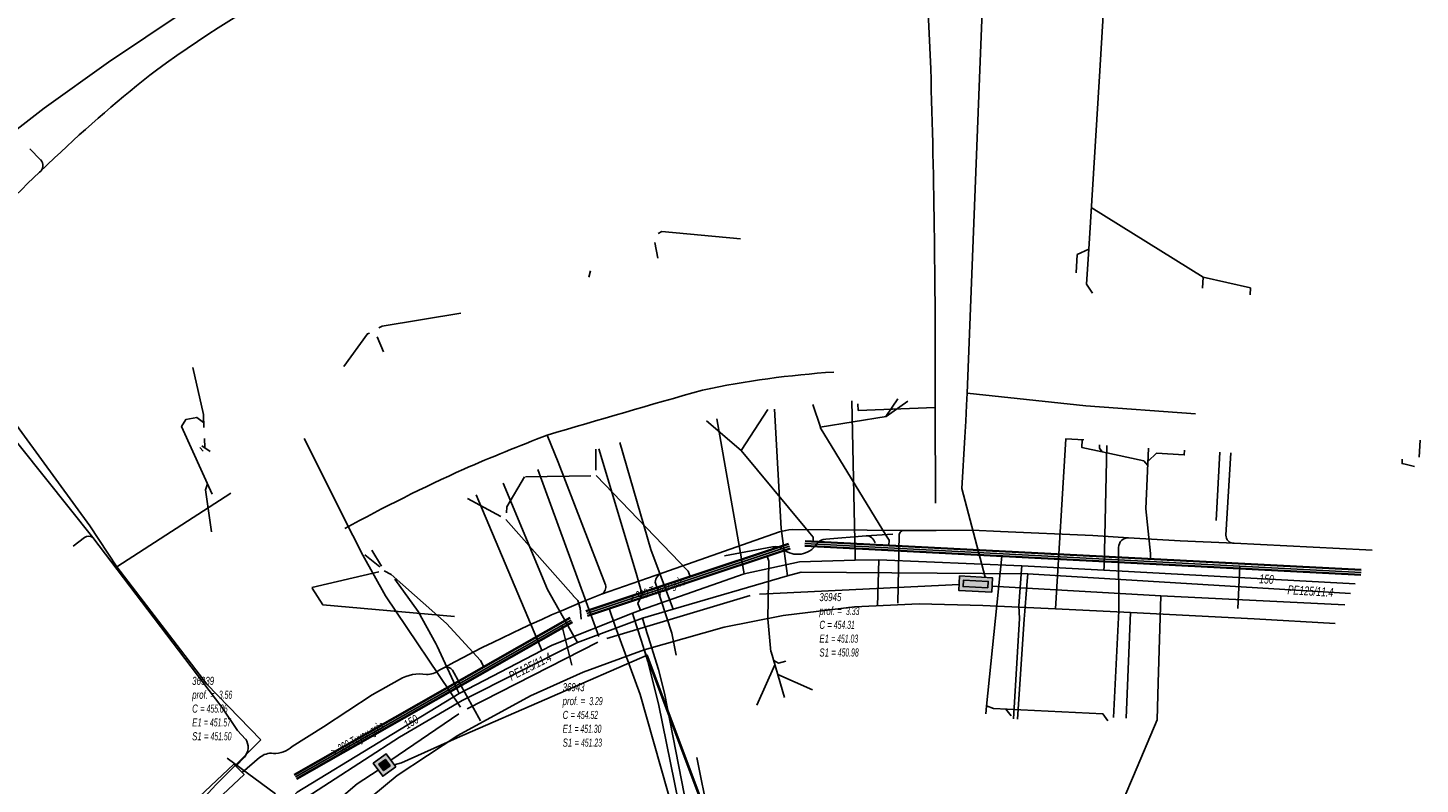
# Model space of a CAD drawing. Header units: metres. Extents: x 2695563 to 2696938, y 1260544 to 1262032.
# Tile 281 of 340: x 2696761 to 2696847, y 1261455 to 1261502. Entities that reach past the tile are written whole.
import ezdxf

# ---------------------------------------------------------------- set-up
doc = ezdxf.new("R2010")
doc.units = ezdxf.units.M
doc.header["$LTSCALE"] = 100
doc.linetypes.add('AUSGEZOGEN', pattern=[0])
doc.linetypes.add('STRICHLINIE2_S3', pattern=[0.25, 0.15, -0.1])
for name, color, linetype in [('Eau portable_Cadastre des conduites_Conduite', 171, 'AUSGEZOGEN'), ('Eau potable_Cadastre des conduites_Conduite_Texte', 171, 'AUSGEZOGEN'), ('EU_Cadastre des conduites', 24, 'AUSGEZOGEN'), ('EU_Cadastre des conduites – Texte', 7, 'AUSGEZOGEN'), ('EU_Cadastre des conduites_Regard normalisé – Texte', 24, 'AUSGEZOGEN'), ('Gaz_Cadastre des conduites_Conduite', 32, 'AUSGEZOGEN'), ('Gaz_Cadastre des conduites_Conduite_Texte', 32, 'AUSGEZOGEN'), ('Réseau électrique_Cadastre des conduite_Bord du tracé', 1, 'AUSGEZOGEN'), ('Réseau électrique_Cadastre des conduite_Tronçon de tracé', 1, 'AUSGEZOGEN'), ('TV_Cadastre des conduites_CONDUITE', 92, 'AUSGEZOGEN'), ('Télécommunications_SW_Cadastre des conduites_Bord du tracé', 94, 'AUSGEZOGEN'), ('Télécommunications_SW_Cadastre des conduites_Ouvrage', 94, 'AUSGEZOGEN')]:
    doc.layers.add(name, color=color, linetype=linetype)
doc.styles.add('ARIAL', font='arial.ttf')

# ---------------------------------------------------------------- blocks, each defined once
blk = doc.blocks.new('COMPLEXOBJECT_2040')
at = {"layer": 'Réseau électrique_Cadastre des conduite_Tronçon de tracé', "color": 1, "linetype": 'AUSGEZOGEN', "transparency": 33554687}
blk.add_line((6760.648, 11494.396), (6759.977, 11495.087), dxfattribs=at)
blk.add_arc((6760.276, 11494.045), 0.512, 305.94494, 43.30165, dxfattribs=at)
blk = doc.blocks.new('COMPLEXOBJECT_2049')
at = {"layer": 'Réseau électrique_Cadastre des conduite_Tronçon de tracé', "color": 1, "linetype": 'AUSGEZOGEN', "transparency": 33554687}
for centre, radius, start, end in [((6815.456, 11434.367), 81.078, 108.37596, 125.9577), ((6820.27, 11432.869), 85.17, 127.98761, 133.61901)]:
    blk.add_arc(centre, radius, start, end, dxfattribs=at)
blk = doc.blocks.new('COMPLEXOBJECT_2064')
at = {"layer": 'Réseau électrique_Cadastre des conduite_Tronçon de tracé', "color": 1, "linetype": 'AUSGEZOGEN', "transparency": 33554687}
blk.add_lwpolyline([(6816.042, 11500.063), (6815.505, 11511.507), (6815.399, 11514.755)], dxfattribs=at)
blk.add_arc((6814.986, 11514.764), 0.413, 358.80172, 91.33389, dxfattribs=at)
blk = doc.blocks.new('COMPLEXOBJECT_2481')
at = {"layer": 'Réseau électrique_Cadastre des conduite_Tronçon de tracé', "color": 1, "linetype": 'AUSGEZOGEN', "transparency": 33554687}
blk.add_line((6795.794, 11467.943), (6792.85, 11475.569), dxfattribs=at)
blk.add_arc((6795.33, 11467.789), 0.489, 298.0767, 18.38793, dxfattribs=at)
blk = doc.blocks.new('COMPLEXOBJECT_2500')
at = {"layer": 'Réseau électrique_Cadastre des conduite_Tronçon de tracé', "color": 1, "linetype": 'STRICHLINIE2_S3', "transparency": 33554687}
for p, q in [((6804.452, 11442.473), (6800.207, 11463.549)), ((6812.292, 11434.876), (6809.378, 11437.035))]:
    blk.add_line(p, q, dxfattribs=at)
blk.add_arc((6820.902, 11452.424), 19.225, 211.17075, 233.17282, dxfattribs=at)
blk = doc.blocks.new('COMPLEXOBJECT_2533')
at = {"layer": 'Réseau électrique_Cadastre des conduite_Tronçon de tracé', "color": 1, "linetype": 'AUSGEZOGEN', "transparency": 33554687}
blk.add_line((6812.021, 11470.992), (6809.509, 11470.781), dxfattribs=at)
for centre, radius, start, end in [((6807.755, 11471.242), 1.406, 231.02497, 326.83466), ((6809.535, 11470.038), 0.743, 91.98574, 144.20046), ((6812.015, 11470.408), 0.584, 14.29641, 89.38914)]:
    blk.add_arc(centre, radius, start, end, dxfattribs=at)
blk = doc.blocks.new('COMPLEXOBJECT_2571')
at = {"layer": 'Réseau électrique_Cadastre des conduite_Tronçon de tracé', "color": 1, "linetype": 'AUSGEZOGEN', "transparency": 33554687}
blk.add_line((6799.362, 11468.687), (6806.639, 11471.232), dxfattribs=at)
blk.add_arc((6807.535, 11468.508), 2.868, 92.48749, 108.21363, dxfattribs=at)
blk = doc.blocks.new('COMPLEXOBJECT_2662')
at = {"layer": 'Réseau électrique_Cadastre des conduite_Tronçon de tracé', "color": 1, "linetype": 'AUSGEZOGEN', "transparency": 33554687}
blk.add_line((6788.017, 11459.472), (6786.272, 11462.621), dxfattribs=at)
blk.add_arc((6785.904, 11462.369), 0.445, 34.3708, 105.39817, dxfattribs=at)
blk = doc.blocks.new('COMPLEXOBJECT_2663')
at = {"layer": 'Réseau électrique_Cadastre des conduite_Tronçon de tracé', "color": 1, "linetype": 'AUSGEZOGEN', "transparency": 33554687}
blk.add_line((6813.998, 11466.801), (6814.072, 11471.064), dxfattribs=at)
blk.add_arc((6814.381, 11471.02), 0.312, 83.83285, 171.91711, dxfattribs=at)
blk = doc.blocks.new('COMPLEXOBJECT_2664')
at = {"layer": 'Réseau électrique_Cadastre des conduite_Tronçon de tracé', "color": 1, "linetype": 'AUSGEZOGEN', "transparency": 33554687}
blk.add_line((6827.743, 11466.328), (6827.741, 11470.264), dxfattribs=at)
blk.add_arc((6828.344, 11470.268), 0.603, 88.47065, 180.40777, dxfattribs=at)
blk = doc.blocks.new('COMPLEXOBJECT_2665')
at = {"layer": 'Réseau électrique_Cadastre des conduite_Tronçon de tracé', "color": 1, "linetype": 'AUSGEZOGEN', "transparency": 33554687}
blk.add_line((6834.418, 11471.033), (6834.718, 11476.157), dxfattribs=at)
blk.add_arc((6834.912, 11471.021), 0.495, 178.60253, 272.961, dxfattribs=at)
blk = doc.blocks.new('COMPLEXOBJECT_2690')
at = {"layer": 'Réseau électrique_Cadastre des conduite_Tronçon de tracé', "color": 1, "linetype": 'AUSGEZOGEN', "transparency": 33554687}
blk.add_line((6772.792, 11456.652), (6773.326, 11457.205), dxfattribs=at)
blk.add_lwpolyline([(6773.407, 11458.332), (6772.906, 11458.873), (6771.92, 11460.32)], dxfattribs=at)
blk.add_arc((6772.614, 11457.823), 0.943, 319.0799, 32.69829, dxfattribs=at)
blk = doc.blocks.new('COMPLEXOBJECT_2693')
at = {"layer": 'Réseau électrique_Cadastre des conduite_Tronçon de tracé', "color": 1, "linetype": 'AUSGEZOGEN', "transparency": 33554687}
blk.add_line((6773.194, 11456.24), (6774.277, 11457.175), dxfattribs=at)
blk.add_lwpolyline([(6776.308, 11457.864), (6778.253, 11459.09), (6781.289, 11461.091), (6782.978, 11462.033)], dxfattribs=at)
for centre, radius, start, end in [((6784.258, 11459.902), 2.486, 80.63218, 121.00516), ((6775.181, 11459.143), 1.705, 268.35265, 311.38651), ((6774.991, 11456.38), 1.068, 82.39495, 131.92349)]:
    blk.add_arc(centre, radius, start, end, dxfattribs=at)

msp = doc.modelspace()

# ---------------------------------------------------------------- hatches: boundary and pattern name
at = {"layer": 'Réseau électrique_Cadastre des conduite_Bord du tracé', "lineweight": 18, "transparency": 33554687}
h = msp.add_hatch(dxfattribs=at)
h.set_pattern_fill('MUSTER', color=1, scale=6075, style=0, pattern_type=2)
h.set_pattern_definition([(0, (2708005, 1273150), (6075, 6075), [6075, -6075]), (90, (2708005, 1273150), (-6075, 6075), [6075, -6075])])
h.paths.add_polyline_path([(2696768.927, 1261450.905), (2696774.275, 1261455.935), (2696773.649, 1261456.582), (2696768.27, 1261451.515)], flags=0)
at = {"layer": 'Télécommunications_SW_Cadastre des conduites_Ouvrage', "transparency": 33554687}
for points in [[(2696820.808, 1261467.294), (2696820.855, 1261468.192), (2696818.808, 1261468.3), (2696818.76, 1261467.401)], [(2696820.571, 1261467.557), (2696820.592, 1261467.956), (2696819.044, 1261468.037), (2696819.023, 1261467.638)], [(2696783.717, 1261456.411), (2696783.131, 1261457.222), (2696782.32, 1261456.637), (2696782.905, 1261455.826)], [(2696783.368, 1261456.468), (2696783.075, 1261456.873), (2696782.67, 1261456.58), (2696782.962, 1261456.175)]]:
    msp.add_hatch(color=7, dxfattribs=at).paths.add_polyline_path(points)

# ---------------------------------------------------------------- linework, layer by layer
at = {"layer": 'Eau portable_Cadastre des conduites_Conduite', "color": 7, "linetype": 'AUSGEZOGEN', "transparency": 33554687}
for p, q in [((2696813.794, 1261469.304), (2696813.706, 1261466.415)), ((2696785.106, 1261466.09), (2696783.662, 1261468.107)), ((2696822.531, 1261465.653), (2696822.172, 1261459.402))]:
    msp.add_line(p, q, dxfattribs=at)
for points in [[(2696812.313, 1261469.273), (2696812.308, 1261469.503), (2696812.108, 1261479.198)], [(2696805.4, 1261468.424), (2696805.36, 1261468.651), (2696803.697, 1261478.078)], [(2696798.95, 1261466.166), (2696798.871, 1261466.371), (2696798.785, 1261466.594), (2696799.061, 1261467.146), (2696798.672, 1261468.479), (2696796.353, 1261476.222)], [(2696827.796, 1261468.662), (2696827.801, 1261468.892), (2696827.975, 1261476.422)], [(2696792.816, 1261463.662), (2696792.73, 1261463.865), (2696788.717, 1261473.343)], [(2696762.264, 1261433.984), (2696763.047, 1261435.331), (2696766.1, 1261440.848), (2696769.49, 1261445.844), (2696777.58, 1261454.834), (2696787.658, 1261460.981), (2696792.816, 1261463.662), (2696793.451, 1261463.993), (2696798.448, 1261465.986), (2696798.95, 1261466.166), (2696805.4, 1261468.424), (2696808.852, 1261469.172), (2696812.313, 1261469.273), (2696813.794, 1261469.304), (2696822.682, 1261468.929), (2696827.796, 1261468.662), (2696843.435, 1261467.801)], [(2696822.682, 1261468.929), (2696822.665, 1261468.7), (2696822.495, 1261466.443), (2696822.531, 1261465.653)], [(2696786.305, 1261463.928), (2696786.232, 1261464.06), (2696785.106, 1261466.09)], [(2696798.448, 1261465.986), (2696798.519, 1261465.767), (2696798.994, 1261464.292), (2696799.416, 1261462.981), (2696800.065, 1261460.343), (2696801.818, 1261451.771), (2696802.704, 1261450.032), (2696807.283, 1261441.051), (2696807.751, 1261440.133), (2696811.136, 1261434.722), (2696811.293, 1261434.262)], [(2696787.658, 1261460.981), (2696787.566, 1261461.181), (2696786.43, 1261463.655), (2696786.305, 1261463.928)]]:
    msp.add_lwpolyline(points, dxfattribs=at)
at = {"layer": 'EU_Cadastre des conduites', "color": 24, "linetype": 'AUSGEZOGEN', "transparency": 33554687}
for p, q in [((2696833.961, 1261486.904), (2696827.005, 1261491.256)), ((2696799.844, 1261489.06), (2696800.036, 1261488.087)), ((2696826.13, 1261488.32), (2696826.845, 1261488.66)), ((2696826.06, 1261487.179), (2696826.13, 1261488.32)), ((2696795.848, 1261487.309), (2696795.74, 1261486.908)), ((2696833.929, 1261486.228), (2696833.968, 1261486.902)), ((2696827.075, 1261485.909), (2696826.71, 1261486.47)), ((2696782.561, 1261483.196), (2696782.947, 1261482.255)), ((2696809.673, 1261478.981), (2696810.145, 1261477.561)), ((2696814.97, 1261479.325), (2696814.224, 1261478.235)), ((2696815.593, 1261479.191), (2696814.233, 1261478.236)), ((2696803.06, 1261477.96), (2696805.21, 1261476.11)), ((2696806.87, 1261478.66), (2696805.21, 1261476.11)), ((2696814.233, 1261478.236), (2696810.14, 1261477.56)), ((2696810.142, 1261477.552), (2696814.27, 1261470.776)), ((2696771.729, 1261476.079), (2696771.523, 1261476.306)), ((2696771.653, 1261476.408), (2696772.16, 1261476.056)), ((2696771.806, 1261476.869), (2696771.839, 1261476.299)), ((2696830.57, 1261476.26), (2696830.399, 1261472.482)), ((2696847.475, 1261476.756), (2696847.411, 1261475.688)), ((2696796.18, 1261476.19), (2696796.177, 1261474.892)), ((2696805.21, 1261476.11), (2696809.184, 1261471.333)), ((2696791.784, 1261474.475), (2696795.862, 1261474.532)), ((2696846.615, 1261475.235), (2696847.122, 1261475.117)), ((2696788.19, 1261473.12), (2696790.252, 1261471.998)), ((2696790.56, 1261471.81), (2696794.775, 1261467.07)), ((2696781.786, 1261469.62), (2696782.733, 1261468.861)), ((2696782.236, 1261469.902), (2696782.836, 1261468.908)), ((2696821.124, 1261466.479), (2696821.433, 1261469.536)), ((2696778.502, 1261467.585), (2696782.668, 1261468.547)), ((2696836.133, 1261466.27), (2696836.247, 1261468.917)), ((2696797.373, 1261465.182), (2696797.006, 1261466.268)), ((2696820.49, 1261460.2), (2696821.124, 1261466.479)), ((2696794.685, 1261462.74), (2696794.063, 1261465.229)), ((2696798.935, 1261460.92), (2696797.373, 1261465.182)), ((2696807.916, 1261460.741), (2696807.079, 1261463.568)), ((2696806.194, 1261460.248), (2696807.314, 1261462.775)), ((2696809.649, 1261461.207), (2696807.498, 1261462.154)), ((2696803.139, 1261446.045), (2696798.937, 1261460.912)), ((2696820.45, 1261459.71), (2696820.49, 1261460.2)), ((2696822.013, 1261459.597), (2696821.696, 1261460.014)), ((2696773.227, 1261456.954), (2696776.236, 1261454.735))]:
    msp.add_line(p, q, dxfattribs=at)
at = {"layer": 'EU_Cadastre des conduites', "linetype": 'AUSGEZOGEN', "transparency": 33554687}
for p, q in [((2696795.549, 1261466.121), (2696808.165, 1261470.311)), ((2696795.556, 1261466.102), (2696808.172, 1261470.292)), ((2696795.562, 1261466.084), (2696808.178, 1261470.274)), ((2696809.177, 1261470.153), (2696843.791, 1261468.355)), ((2696809.178, 1261470.173), (2696843.792, 1261468.375)), ((2696809.179, 1261470.193), (2696843.793, 1261468.395)), ((2696809.193, 1261470.453), (2696843.806, 1261468.655)), ((2696809.194, 1261470.473), (2696843.807, 1261468.674)), ((2696809.195, 1261470.493), (2696843.808, 1261468.694)), ((2696795.644, 1261465.836), (2696808.26, 1261470.026)), ((2696795.65, 1261465.818), (2696808.266, 1261470.008)), ((2696795.657, 1261465.799), (2696808.273, 1261469.989)), ((2696777.391, 1261455.937), (2696794.554, 1261465.704)), ((2696777.401, 1261455.919), (2696794.564, 1261465.686)), ((2696777.411, 1261455.902), (2696794.574, 1261465.669)), ((2696777.539, 1261455.676), (2696794.702, 1261465.443)), ((2696777.549, 1261455.659), (2696794.712, 1261465.426)), ((2696777.559, 1261455.641), (2696794.722, 1261465.408))]:
    msp.add_line(p, q, dxfattribs=at)
at = {"layer": 'EU_Cadastre des conduites', "color": 255, "transparency": 33554687}
for p, q in [((2696809.186, 1261470.323), (2696843.8, 1261468.525)), ((2696795.603, 1261465.96), (2696808.219, 1261470.15)), ((2696777.475, 1261455.789), (2696794.638, 1261465.556))]:
    msp.add_line(p, q, dxfattribs=at)
at = {"layer": 'EU_Cadastre des conduites', "color": 24, "linetype": 'AUSGEZOGEN', "transparency": 33554687}
for points in [[(2696826.71, 1261486.47), (2696826.845, 1261488.66), (2696827.53, 1261499.75), (2696828.067, 1261508.442), (2696828.85, 1261513.11)], [(2696805.181, 1261489.292), (2696800.285, 1261489.742), (2696800.054, 1261489.636)], [(2696836.898, 1261485.812), (2696836.915, 1261486.238), (2696833.961, 1261486.904)], [(2696787.762, 1261484.675), (2696782.87, 1261483.85), (2696782.663, 1261483.751)], [(2696780.496, 1261481.354), (2696781.959, 1261483.372), (2696782.093, 1261483.426)], [(2696771.088, 1261481.28), (2696771.758, 1261478.347), (2696771.782, 1261477.543)], [(2696772.3, 1261473.395), (2696770.39, 1261477.598), (2696770.651, 1261478.037), (2696771.334, 1261478.173), (2696771.757, 1261477.852)], [(2696826.446, 1261476.769), (2696826.416, 1261476.302), (2696827.681, 1261476.027)], [(2696827.525, 1261476.469), (2696827.508, 1261476.253), (2696827.681, 1261476.027)], [(2696827.681, 1261476.027), (2696830.277, 1261475.464), (2696830.526, 1261475.183)], [(2696832.814, 1261476.139), (2696832.792, 1261475.834), (2696831.076, 1261475.951), (2696830.537, 1261475.455)], [(2696846.36, 1261475.569), (2696846.348, 1261475.298), (2696846.615, 1261475.235)], [(2696796.19, 1261474.55), (2696801.923, 1261468.601), (2696802.039, 1261468.256)], [(2696772.243, 1261471.053), (2696771.871, 1261473.673), (2696771.998, 1261474.033)], [(2696791.731, 1261474.477), (2696790.633, 1261472.604), (2696790.607, 1261472.23)], [(2696830.399, 1261472.482), (2696830.689, 1261469.705), (2696830.684, 1261469.356)], [(2696809.184, 1261471.333), (2696809.696, 1261470.719), (2696809.687, 1261470.448)], [(2696814.27, 1261470.776), (2696814.426, 1261470.519), (2696814.412, 1261470.202)], [(2696807.072, 1261463.568), (2696806.881, 1261465.634), (2696806.943, 1261469.226), (2696806.839, 1261469.534)], [(2696782.999, 1261468.623), (2696783.44, 1261468.384), (2696786.875, 1261465.339)], [(2696787.367, 1261465.766), (2696779.179, 1261466.508), (2696778.51, 1261467.536)], [(2696794.768, 1261467.072), (2696795.041, 1261466.771), (2696795.201, 1261466.295), (2696795.251, 1261465.616)], [(2696786.875, 1261465.339), (2696788.986, 1261463.034), (2696789.207, 1261462.638)], [(2696807.994, 1261463), (2696807.543, 1261462.878), (2696807.239, 1261463.028)], [(2696828.03, 1261459.274), (2696827.735, 1261459.708), (2696820.913, 1261460.054), (2696820.49, 1261460.208)]]:
    msp.add_lwpolyline(points, dxfattribs=at)
at = {"layer": 'Gaz_Cadastre des conduites_Conduite', "color": 32, "linetype": 'AUSGEZOGEN', "transparency": 33554687}
for p, q in [((2696807.709, 1261471.254), (2696807.297, 1261478.685)), ((2696799.595, 1261469.957), (2696797.664, 1261476.616)), ((2696793.153, 1261467.454), (2696790.413, 1261474.072))]:
    msp.add_line(p, q, dxfattribs=at)
for points in [[(2696808.11, 1261468.301), (2696808.048, 1261468.757), (2696807.709, 1261471.254)], [(2696800.975, 1261466.234), (2696800.815, 1261466.665), (2696799.595, 1261469.957)], [(2696763.2, 1261434.445), (2696766.52, 1261440.577), (2696769.877, 1261445.462), (2696777.41, 1261454.022), (2696783.946, 1261458.25), (2696787.861, 1261460.542), (2696795.033, 1261464.152), (2696799.066, 1261465.681), (2696800.975, 1261466.234), (2696808.11, 1261468.301), (2696808.953, 1261468.545), (2696823.05, 1261468.425), (2696843.138, 1261467.212)], [(2696823.05, 1261468.425), (2696823.015, 1261467.966), (2696822.973, 1261467.428), (2696822.872, 1261466.113), (2696822.853, 1261465.864)], [(2696795.033, 1261464.152), (2696794.805, 1261464.552), (2696793.153, 1261467.454)], [(2696822.853, 1261465.864), (2696822.836, 1261465.615), (2696822.408, 1261459.389)], [(2696799.066, 1261465.681), (2696799.204, 1261465.242), (2696799.279, 1261465.004), (2696799.352, 1261464.775), (2696799.427, 1261464.537), (2696800.08, 1261462.464), (2696800.435, 1261461.007), (2696802.211, 1261451.97), (2696803.157, 1261450.128), (2696807.517, 1261441.636), (2696807.83, 1261441.025), (2696808.389, 1261439.937), (2696811.676, 1261434.826), (2696811.802, 1261434.371)]]:
    msp.add_lwpolyline(points, dxfattribs=at)
at = {"layer": 'Réseau électrique_Cadastre des conduite_Bord du tracé', "color": 1, "linetype": 'AUSGEZOGEN', "transparency": 33554687}
msp.add_lwpolyline([(2696768.927, 1261450.905), (2696774.275, 1261455.935), (2696773.649, 1261456.582), (2696768.27, 1261451.515), (2696768.927, 1261450.905)], close=True, dxfattribs=at)
at = {"layer": 'Réseau électrique_Cadastre des conduite_Tronçon de tracé', "color": 1, "linetype": 'AUSGEZOGEN', "transparency": 33554687}
for p, q in [((2696761.546, 1261493.441), (2696762.484, 1261494.337)), ((2696764.866, 1261470.685), (2696756.653, 1261480.974)), ((2696812.497, 1261478.6), (2696812.48, 1261479.016)), ((2696817.291, 1261478.8), (2696812.497, 1261478.6)), ((2696817.306, 1261472.831), (2696817.291, 1261478.8)), ((2696793.82, 1261475.379), (2696793.135, 1261477.068)), ((2696834.789, 1261471.744), (2696835.015, 1261476.01)), ((2696808.381, 1261471.183), (2696815.384, 1261471.14)), ((2696815.384, 1261471.14), (2696816.608, 1261471.132)), ((2696817.361, 1261471.135), (2696816.608, 1261471.132)), ((2696763.634, 1261470.157), (2696764.35, 1261470.693)), ((2696772.89, 1261460.13), (2696764.866, 1261470.685)), ((2696812.991, 1261470.802), (2696814.664, 1261470.895)), ((2696829.33, 1261470.681), (2696827.101, 1261470.814)), ((2696844.091, 1261469.924), (2696835.908, 1261470.337)), ((2696804.189, 1261469.543), (2696807.169, 1261470.106)), ((2696844.491, 1261469.897), (2696844.091, 1261469.924)), ((2696796.53, 1261467.167), (2696800.332, 1261468.497)), ((2696828.393, 1261459.478), (2696828.713, 1261466.138)), ((2696786.427, 1261462.43), (2696786.756, 1261462.609))]:
    msp.add_line(p, q, dxfattribs=at)
at = {"layer": 'Réseau électrique_Cadastre des conduite_Tronçon de tracé', "color": 1, "linetype": 'STRICHLINIE2_S3', "transparency": 33554687}
for p, q in [((2696800.901, 1261464.731), (2696799.862, 1261467.905)), ((2696801.177, 1261463.359), (2696800.901, 1261464.731))]:
    msp.add_line(p, q, dxfattribs=at)
at = {"layer": 'Réseau électrique_Cadastre des conduite_Tronçon de tracé', "color": 1, "linetype": 'AUSGEZOGEN', "transparency": 33554687}
for points in [[(2696827.101, 1261470.814), (2696821.352, 1261471.076), (2696819.584, 1261471.144), (2696817.361, 1261471.135)], [(2696835.908, 1261470.337), (2696832.53, 1261470.489), (2696829.33, 1261470.681)]]:
    msp.add_lwpolyline(points, dxfattribs=at)
for centre, radius, start, end in [((2696203.776, 1261481.216), 613.52, 359.77441, 1.742658), ((2696817.335, 1261434.66), 81.041, 133.5043, 139.28958), ((2696814.734, 1261423.534), 57.586, 93.73544, 101.94698), ((2696992.091, 1260808.715), 697.337, 105.749355, 106.577268), ((2696845.465, 1261341.383), 145.426, 111.09047, 113.29559), ((2696833.119, 1261375.401), 109.32, 114.40309, 118.73941), ((2696764.603, 1261470.355), 0.422, 51.44644, 126.77709), ((2696807.349, 1261469.325), 0.802, 52.28099, 103.00518), ((2696800.537, 1261467.852), 0.677, 107.6346, 175.47195), ((2696829.447, 1261383.822), 89.609, 111.55161, 118.45136), ((2696785.645, 1261463.45), 1.285, 269.45475, 307.45844)]:
    msp.add_arc(centre, radius, start, end, dxfattribs=at)
at = {"layer": 'TV_Cadastre des conduites_CONDUITE', "color": 92, "linetype": 'AUSGEZOGEN', "transparency": 33554687}
for p, q in [((2696773.454, 1261473.456), (2696766.365, 1261468.867)), ((2696829.438, 1261466.017), (2696824.785, 1261466.256)), ((2696829.438, 1261466.017), (2696829.188, 1261459.438))]:
    msp.add_line(p, q, dxfattribs=at)
for points in [[(2696753.365, 1261495.066), (2696755.097, 1261493.444), (2696756.049, 1261493.265), (2696757.06, 1261493.741), (2696761.836, 1261497.426), (2696765.833, 1261500.297), (2696770.478, 1261503.416), (2696777.49, 1261507.601), (2696785.561, 1261511.017), (2696794.185, 1261514.021)], [(2696755.164, 1261487.227), (2696757.421, 1261481.362), (2696764.669, 1261471.431), (2696766.365, 1261468.867)], [(2696826.54, 1261476.77), (2696825.433, 1261476.849), (2696824.785, 1261466.256)], [(2696775.311, 1261458.104), (2696771.961, 1261461.559), (2696766.365, 1261468.867)], [(2696824.785, 1261466.256), (2696820.265, 1261466.454), (2696816.296, 1261466.556), (2696812.27, 1261466.374), (2696807.838, 1261465.837), (2696804.164, 1261465.117), (2696799.185, 1261463.704)], [(2696842.193, 1261465.337), (2696837.137, 1261465.621), (2696829.438, 1261466.017)], [(2696779.082, 1261451.959), (2696783.809, 1261455.873), (2696787.576, 1261458.366), (2696792.111, 1261460.836), (2696795.381, 1261462.301), (2696799.185, 1261463.704)], [(2696799.185, 1261463.704), (2696805.881, 1261445.828), (2696808.823, 1261433.493)], [(2696768.466, 1261450.915), (2696772.548, 1261455.312), (2696775.311, 1261458.104)]]:
    msp.add_lwpolyline(points, dxfattribs=at)
at = {"layer": 'Télécommunications_SW_Cadastre des conduites_Bord du tracé', "color": 94, "linetype": 'AUSGEZOGEN', "transparency": 33554687}
for p, q in [((2696792.57, 1261474.93), (2696796.366, 1261464.539)), ((2696806.353, 1261467.176), (2696818.78, 1261467.778)), ((2696831.341, 1261467.064), (2696820.827, 1261467.658)), ((2696796.848, 1261464.396), (2696805.766, 1261467.076)), ((2696842.777, 1261466.496), (2696831.341, 1261467.064)), ((2696788.168, 1261460.016), (2696796.293, 1261464.174)), ((2696783.412, 1261456.833), (2696787.652, 1261459.712)), ((2696781.321, 1261455.36), (2696782.633, 1261456.203))]:
    msp.add_line(p, q, dxfattribs=at)
for points in [[(2696819.9, 1261516.29), (2696820.485, 1261510.189), (2696820.079, 1261499.81), (2696819.291, 1261479.682)], [(2696820.392, 1261468.217), (2696818.96, 1261473.744), (2696819.138, 1261476.939), (2696819.194, 1261477.938), (2696819.249, 1261478.936), (2696819.291, 1261479.682)], [(2696833.5, 1261478.4), (2696826.674, 1261478.903), (2696819.291, 1261479.682)], [(2696787.749, 1261460.139), (2696783.086, 1261467.053), (2696781.676, 1261469.588), (2696781.055, 1261470.823), (2696778.02, 1261476.86)], [(2696828.44, 1261453.02), (2696829.627, 1261455.843), (2696831.099, 1261459.344), (2696831.171, 1261461.643), (2696831.341, 1261467.064)], [(2696783.626, 1261456.537), (2696784.073, 1261456.667), (2696787.549, 1261458.226), (2696799.363, 1261463.369), (2696806.003, 1261445.659), (2696808.972, 1261433.037)], [(2696765.648, 1261436.99), (2696767.785, 1261440.201), (2696768.446, 1261441.441), (2696770.572, 1261444.868), (2696770.791, 1261445.2), (2696773.452, 1261447.667), (2696776.012, 1261450.263), (2696777.862, 1261452.206), (2696779.756, 1261454.029), (2696781.321, 1261455.36)]]:
    msp.add_lwpolyline(points, dxfattribs=at)
at = {"layer": 'Télécommunications_SW_Cadastre des conduites_Ouvrage', "color": 94, "transparency": 33554687}
for points in [[(2696820.808, 1261467.294), (2696820.855, 1261468.192), (2696818.808, 1261468.3), (2696818.76, 1261467.401), (2696820.808, 1261467.294)], [(2696820.571, 1261467.557), (2696820.592, 1261467.956), (2696819.044, 1261468.037), (2696819.023, 1261467.638), (2696820.571, 1261467.557)], [(2696783.717, 1261456.411), (2696783.131, 1261457.222), (2696782.32, 1261456.637), (2696782.905, 1261455.826), (2696783.717, 1261456.411)], [(2696783.368, 1261456.468), (2696783.075, 1261456.873), (2696782.67, 1261456.58), (2696782.962, 1261456.175), (2696783.368, 1261456.468)]]:
    msp.add_lwpolyline(points, close=True, dxfattribs=at)

# ---------------------------------------------------------------- block references
at = {"layer": 'Réseau électrique_Cadastre des conduite_Tronçon de tracé', "color": 1, "linetype": 'AUSGEZOGEN', "lineweight": -3, "transparency": 33554687}
for name in ['COMPLEXOBJECT_2064', 'COMPLEXOBJECT_2049', 'COMPLEXOBJECT_2040', 'COMPLEXOBJECT_2481', 'COMPLEXOBJECT_2665', 'COMPLEXOBJECT_2571', 'COMPLEXOBJECT_2663', 'COMPLEXOBJECT_2533', 'COMPLEXOBJECT_2664', 'COMPLEXOBJECT_2662', 'COMPLEXOBJECT_2693', 'COMPLEXOBJECT_2690']:
    msp.add_blockref(name, (2690000.97, 1249999.81), dxfattribs=at)
at = {"layer": 'Réseau électrique_Cadastre des conduite_Tronçon de tracé', "color": 1, "linetype": 'STRICHLINIE2_S3', "lineweight": -3, "transparency": 33554687}
msp.add_blockref('COMPLEXOBJECT_2500', (2690000.97, 1249999.81), dxfattribs=at)

# ---------------------------------------------------------------- texts
at = {"layer": 'Eau potable_Cadastre des conduites_Conduite_Texte', "color": 7, "transparency": 33554687, "char_height": 0.55426, "width": 1.10014, "attachment_point": 5, "style": 'ARIAL'}
for insert, rotation in [((2696837.914, 1261468.099), 356.8482), ((2696784.675, 1261459.213), 31.3812)]:
    msp.add_mtext('\\A1;{\\fArial|i1|b0;\\H0.554263;\\W0.700000;\\C7;150}\\P', dxfattribs=dict(at, insert=insert, rotation=rotation))
at = {"layer": 'EU_Cadastre des conduites – Texte', "color": 24, "transparency": 33554687, "char_height": 0.55705, "width": 6, "attachment_point": 5, "style": 'ARIAL'}
for insert, rotation in [((2696799.992, 1261467.379), 18.2835), ((2696781.38, 1261458.086), 29.3319)]:
    msp.add_mtext('\\A1;{\\fArial|b0|i1|c0|p34;\\W0.7;> \\W0.49;300 Tuyau grès}', dxfattribs=dict(at, insert=insert, rotation=rotation))
at = {"layer": 'EU_Cadastre des conduites_Regard normalisé – Texte', "color": 24, "transparency": 33554687, "char_height": 0.50641, "attachment_point": 1, "line_spacing_factor": 1.024096, "style": 'ARIAL'}
for s, insert, width in [('\\A1;{\\fArial|b0|i1|c0|p34;\\W0.69446;36945}\\P{\\fArial|b0|i1|c0|p34;\\H0.99721x;\\W0.69446;prof. = \\W0.48612; 3.33}\\P{\\fArial|b0|i1|c0|p34;\\H0.99721x;\\W0.69446;C =\\W0.48612; 454.31}\\P{\\fArial|b0|i1|c0|p34;\\H0.99721x;\\W0.69446;E1 \\W0.48612;= 451.03}\\P{\\fArial|b0|i1|c0|p34;\\H0.99721x;\\W0.69446;S1 =\\W0.48612; 450.98}', (2696810.084, 1261467.238), 2.83787), ('\\A1;{\\fArial|b0|i1|c0|p34;\\W0.69532;36939}\\P{\\fArial|b0|i1|c0|p34;\\H0.99721x;\\W0.69532;prof. = \\W0.48672; 3.56}\\P{\\fArial|b0|i1|c0|p34;\\H0.99721x;\\W0.69532;C =\\W0.48672; 455.06}\\P{\\fArial|b0|i1|c0|p34;\\H0.99721x;\\W0.69532;E1 \\W0.48672;= 451.57}\\P{\\fArial|b0|i1|c0|p34;\\H0.99721x;\\W0.69532;S1 =\\W0.48672; 451.50}', (2696771.047, 1261462.02), 2.8414), ('\\A1;{\\fArial|b0|i1|c0|p34;\\W0.69496;36943}\\P{\\fArial|b0|i1|c0|p34;\\H0.99721x;\\W0.69496;prof. = \\W0.48647; 3.29}\\P{\\fArial|b0|i1|c0|p34;\\H0.99721x;\\W0.69496;C =\\W0.48647; 454.52}\\P{\\fArial|b0|i1|c0|p34;\\H0.99721x;\\W0.69496;E1 \\W0.48647;= 451.30}\\P{\\fArial|b0|i1|c0|p34;\\H0.99721x;\\W0.69496;S1 =\\W0.48647; 451.23}', (2696794.104, 1261461.625), 2.83992)]:
    msp.add_mtext(s, dxfattribs=dict(at, insert=insert, width=width))
at = {"layer": 'Gaz_Cadastre des conduites_Conduite_Texte', "color": 32, "transparency": 33554687, "char_height": 0.55825, "width": 3.05572, "attachment_point": 5, "style": 'ARIAL'}
for insert, rotation in [((2696840.647, 1261467.356), 356.544), ((2696792.078, 1261462.658), 26.7183)]:
    msp.add_mtext('\\A1;{\\fArial|i1|b0;\\H0.558250;\\W0.700000;\\C32;PE125/11.4}\\P', dxfattribs=dict(at, insert=insert, rotation=rotation))

doc.saveas('drawing.dxf')
